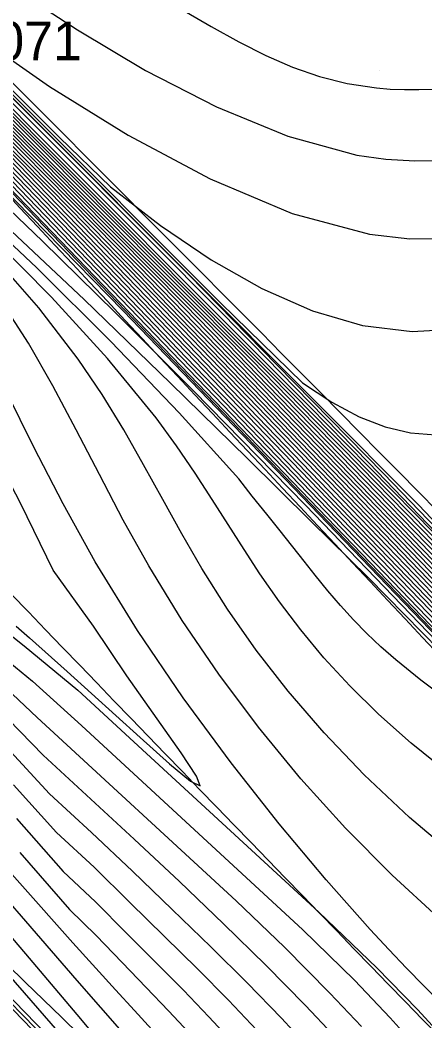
# Model space of a CAD drawing. Extents: x 2356077 to 2359823, y 225951 to 227822.
# Drawn here: x 2357753 to 2357779.1, y 226367.3 to 226431.9 of the extents above; entities that cross this region are included whole.
import ezdxf

# ---------------------------------------------------------------- set-up
doc = ezdxf.new("R2010")
doc.units = 0
for name, color, linetype in [('DTM Contours Major', 7, 'Continuous'), ('DTM Contours Minor', 7, 'Continuous'), ('Exist DTM Breakline', 7, 'Continuous'), ('Exist DTM Breakline Underwater', 7, 'Continuous'), ('Exist DTM Breakline Underwater Cogo Comment', 7, 'Continuous'), ('Exist DTM Drainline', 7, 'Continuous'), ('PH Exist DTM Point', 7, 'Continuous')]:
    doc.layers.add(name, color=color, linetype=linetype)

msp = doc.modelspace()

# ---------------------------------------------------------------- linework, layer by layer
at = {"layer": 'DTM Contours Major'}
for points in [[(2357805.878, 226366.413), (2357803.254, 226369.065), (2357800.262, 226372.105), (2357792.225, 226380.337), (2357782.826, 226390.027), (2357772.859, 226400.351), (2357754.056, 226419.882), (2357746.812, 226427.411), (2357743.621, 226430.742), (2357742.276, 226432.153), (2357741.066, 226433.431), (2357739.969, 226434.601), (2357738.961, 226435.69), (2357737.811, 226436.953), (2357736.733, 226438.162), (2357735.698, 226439.344), (2357734.677, 226440.527), (2357733.642, 226441.74), (2357723.527, 226453.689), (2357714.248, 226464.651), (2357707.78, 226472.303), (2357704.616, 226476.038), (2357701.53, 226479.666)], [(2357780.789, 226396.819), (2357774.343, 226403.422), (2357771.069, 226406.767), (2357767.966, 226409.957), (2357762.982, 226414.952), (2357753.366, 226424.601), (2357748.825, 226429.171), (2357744.721, 226433.335), (2357741.251, 226436.915), (2357739.051, 226439.201), (2357738.626, 226439.701), (2357737.246, 226441.222), (2357736.597, 226441.95), (2357735.944, 226442.694), (2357735.341, 226443.395), (2357733.839, 226445.243), (2357733.217, 226445.98), (2357730.929, 226448.665), (2357729.811, 226450.004), (2357726.265, 226454.316), (2357719.012, 226463.184), (2357717.132, 226465.475), (2357715.277, 226467.726)], [(2357716.715, 226467.498), (2357721.261, 226461.91), (2357727.871, 226453.747), (2357731.24, 226449.575), (2357732.01, 226448.645), (2357734.056, 226446.245), (2357734.704, 226445.46), (2357736.476, 226443.28), (2357737.236, 226442.429), (2357738.568, 226440.972), (2357739.181, 226440.252), (2357740.027, 226439.407), (2357740.598, 226438.812), (2357741.314, 226438.081), (2357763.914, 226415.45), (2357769.565, 226409.659), (2357776.48, 226402.636), (2357781.056, 226397.885)], [(2357781.942, 226392.528), (2357774.381, 226400.357), (2357766.922, 226408.088), (2357759.897, 226415.361), (2357753.522, 226421.948), (2357750.635, 226424.902), (2357748.003, 226427.57), (2357745.607, 226430.015), (2357743.46, 226432.217), (2357741.537, 226434.208), (2357739.684, 226436.1), (2357738.713, 226437.193), (2357736.81, 226439.319), (2357735.892, 226440.362), (2357734.989, 226441.403), (2357733.638, 226442.979), (2357731.268, 226445.776), (2357725.417, 226452.705), (2357721.172, 226457.75), (2357717.96, 226461.583), (2357713.505, 226466.915)], [(2357781.26, 226394.786), (2357770.782, 226405.612), (2357760.717, 226415.987), (2357756.718, 226420.017), (2357749.37, 226427.435), (2357746.095, 226430.749), (2357743.153, 226433.754), (2357740.411, 226436.576), (2357739.154, 226437.878), (2357738.535, 226438.604), (2357736.904, 226440.418), (2357736.113, 226441.312), (2357735.349, 226442.188), (2357734.263, 226443.451), (2357733.794, 226444.018), (2357733.374, 226444.534), (2357732.75, 226445.259), (2357732.274, 226445.836), (2357730.699, 226447.685), (2357729.164, 226449.503), (2357726.006, 226453.28), (2357722.704, 226457.251), (2357715.294, 226466.218)], [(2357752.661, 226433.921), (2357756.711, 226431.273), (2357761.103, 226428.659), (2357765.677, 226426.297), (2357770.271, 226424.404), (2357774.727, 226423.198), (2357776.614, 226422.934), (2357778.468, 226422.823), (2357780.311, 226422.844)], [(2357793.424, 226377.769), (2357771.431, 226400.613), (2357764.192, 226407.987), (2357759.137, 226413.039), (2357754.456, 226417.631), (2357750.172, 226421.736), (2357746.306, 226425.331), (2357742.88, 226428.389), (2357739.548, 226431.596), (2357738.759, 226432.228)], [(2357779.965, 226374.027), (2357777.008, 226376.735), (2357773.994, 226379.771), (2357771.114, 226382.965), (2357768.385, 226386.286), (2357765.829, 226389.702), (2357763.463, 226393.18), (2357761.309, 226396.69), (2357759.66, 226399.645), (2357758.117, 226402.58), (2357756.621, 226405.475), (2357755.113, 226408.31), (2357753.536, 226411.066), (2357751.832, 226413.723)], [(2357751.977, 226390.763), (2357753.799, 226389.259), (2357756.958, 226386.389), (2357771.248, 226373.219), (2357774.574, 226369.964), (2357776.878, 226367.549), (2357779.015, 226365.171)], [(2357752.777, 226380.4), (2357755.793, 226376.989), (2357757.877, 226375.035), (2357759.874, 226373.011), (2357761.764, 226371.111), (2357763.538, 226369.318), (2357765.185, 226367.616), (2357766.693, 226365.989)], [(2357751.83, 226370.814), (2357756.429, 226365.511)]]:
    msp.add_lwpolyline(points, dxfattribs=at)
at = {"layer": 'DTM Contours Minor'}
for points in [[(2357805.454, 226367.179), (2357802.633, 226370.027), (2357799.435, 226373.276), (2357791.619, 226381.283), (2357782.622, 226390.561), (2357773.111, 226400.407), (2357763.751, 226410.117), (2357746.157, 226428.385), (2357744.441, 226430.163), (2357742.891, 226431.777), (2357741.507, 226433.228), (2357740.258, 226434.55), (2357739.161, 226435.704), (2357736.959, 226438.162), (2357735.946, 226439.313), (2357734.945, 226440.469), (2357733.933, 226441.653), (2357713.785, 226465.447), (2357708.927, 226471.171), (2357697.968, 226484.048)], [(2357707.548, 226479.079), (2357719.286, 226464.647), (2357726.376, 226455.896), (2357732.298, 226448.574), (2357732.951, 226447.791), (2357734.128, 226446.41), (2357734.809, 226445.588), (2357736.065, 226444.042), (2357736.754, 226443.226), (2357737.585, 226442.282), (2357738.984, 226440.724), (2357739.293, 226440.362), (2357740.1, 226439.512), (2357742.005, 226437.468), (2357746.309, 226433.089), (2357772.247, 226407.116), (2357778.707, 226400.627), (2357780.402, 226398.868)], [(2357805.002, 226366.319), (2357802.667, 226368.707), (2357794.025, 226377.613), (2357783.398, 226388.621), (2357771.811, 226400.657), (2357739.931, 226433.822), (2357739.202, 226434.578), (2357735.775, 226438.125), (2357726.78, 226447.383), (2357721.82, 226452.509), (2357719.193, 226455.233), (2357716.574, 226457.958), (2357713.017, 226461.673), (2357708.047, 226466.885), (2357703.354, 226471.791), (2357700.977, 226474.29)], [(2357780.73, 226397.189), (2357775.007, 226403.032), (2357772.084, 226406.01), (2357769.333, 226408.83), (2357754.162, 226424.034), (2357749.359, 226428.863), (2357745.015, 226433.267), (2357741.36, 226437.035), (2357740.395, 226438.043), (2357739.154, 226439.322), (2357738.761, 226439.783), (2357737.488, 226441.189), (2357736.862, 226441.888), (2357736.181, 226442.659), (2357735.566, 226443.375), (2357734.012, 226445.286), (2357733.39, 226446.027), (2357731.292, 226448.488), (2357730.244, 226449.742), (2357726.97, 226453.734), (2357719.46, 226462.933), (2357717.501, 226465.324), (2357714.299, 226469.212)], [(2357807.43, 226365.878), (2357804.548, 226368.767), (2357801.339, 226372.002), (2357797.756, 226375.64), (2357790.433, 226383.141), (2357782.262, 226391.57), (2357773.732, 226400.402), (2357757.545, 226417.187), (2357748.233, 226426.826), (2357746.169, 226428.921), (2357744.206, 226430.941), (2357742.456, 226432.75), (2357740.888, 226434.391), (2357739.449, 226435.853), (2357738.395, 226437.065), (2357737.38, 226438.188), (2357736.405, 226439.287), (2357735.449, 226440.382), (2357734.494, 226441.491), (2357732.313, 226444.054), (2357722.228, 226455.981), (2357717.623, 226461.447), (2357711.873, 226468.29)], [(2357782.098, 226392.054), (2357774.055, 226400.382), (2357758.721, 226416.274), (2357752.123, 226423.099), (2357749.432, 226425.866), (2357747.074, 226428.258), (2357744.897, 226430.487), (2357742.953, 226432.489), (2357741.212, 226434.3), (2357739.564, 226435.979), (2357738.576, 226437.113), (2357737.574, 226438.219), (2357736.612, 226439.298), (2357735.676, 226440.366), (2357734.747, 226441.44), (2357732.959, 226443.535), (2357724.991, 226452.959), (2357720.532, 226458.251), (2357716.267, 226463.333), (2357712.104, 226468.298)], [(2357716.613, 226468.549), (2357722.063, 226461.846), (2357727.278, 226455.414), (2357731.905, 226449.687), (2357734.047, 226447.023), (2357735.24, 226445.57), (2357738.236, 226441.885), (2357739.356, 226440.562), (2357739.607, 226440.275), (2357739.822, 226440.061), (2357739.928, 226439.96), (2357755.538, 226424.329), (2357758.833, 226421.145), (2357762.067, 226418.658), (2357765.33, 226416.447), (2357768.602, 226414.585), (2357771.866, 226413.144), (2357775.104, 226412.197), (2357778.295, 226411.815), (2357780.913, 226411.959)], [(2357807.7, 226365.264), (2357805.01, 226367.964), (2357801.995, 226371.006), (2357798.6, 226374.454), (2357791.022, 226382.217), (2357782.436, 226391.074), (2357773.415, 226400.413), (2357749.404, 226425.318), (2357745.29, 226429.557), (2357743.536, 226431.372), (2357741.973, 226432.999), (2357740.568, 226434.476), (2357739.328, 226435.749), (2357738.204, 226437.025), (2357737.176, 226438.168), (2357736.184, 226439.291), (2357735.207, 226440.415), (2357734.224, 226441.56), (2357731.71, 226444.521), (2357721.702, 226456.351), (2357715.12, 226464.153), (2357711.681, 226468.236)], [(2357780.861, 226396.436), (2357773.661, 226403.83), (2357770.029, 226407.55), (2357766.565, 226411.119), (2357761.73, 226415.966), (2357752.561, 226425.176), (2357748.28, 226429.487), (2357744.417, 226433.411), (2357739.995, 226437.982), (2357738.949, 226439.081), (2357738.478, 226439.631), (2357737.721, 226440.46), (2357737.011, 226441.249), (2357736.34, 226442.005), (2357735.711, 226442.724), (2357735.118, 226443.414), (2357733.666, 226445.2), (2357730.563, 226448.843), (2357729.375, 226450.27), (2357726.883, 226453.288), (2357723.879, 226456.946), (2357718.565, 226463.432), (2357716.762, 226465.625), (2357714.975, 226467.79)], [(2357716.977, 226467.812), (2357724.664, 226458.348), (2357729.273, 226452.657), (2357733.743, 226447.117), (2357734.258, 226446.507), (2357734.985, 226445.627), (2357737.116, 226443.006), (2357737.932, 226442.013), (2357739.292, 226440.415), (2357739.701, 226439.943), (2357739.854, 226439.785), (2357740.026, 226439.622), (2357765.983, 226413.63), (2357771.225, 226408.496), (2357773.121, 226407.262), (2357774.889, 226406.319), (2357776.566, 226405.659), (2357778.19, 226405.274), (2357779.8, 226405.158)], [(2357715.877, 226467.602), (2357717.871, 226465.173), (2357721.953, 226460.176), (2357728.732, 226451.857), (2357730.674, 226449.483), (2357731.654, 226448.313), (2357733.559, 226446.078), (2357734.184, 226445.331), (2357735.793, 226443.352), (2357736.426, 226442.617), (2357737.136, 226441.815), (2357737.737, 226441.147), (2357738.378, 226440.445), (2357738.899, 226439.862), (2357739.257, 226439.441), (2357740.596, 226438.07), (2357741.456, 226437.168), (2357745.293, 226433.215), (2357749.876, 226428.571), (2357754.952, 226423.471), (2357770.655, 226407.746), (2357773.072, 226405.279), (2357780.681, 226397.549)], [(2357716.454, 226467.511), (2357720.815, 226462.164), (2357727.214, 226454.282), (2357731.523, 226448.968), (2357733.899, 226446.179), (2357734.535, 226445.412), (2357736.256, 226443.295), (2357736.943, 226442.508), (2357737.724, 226441.642), (2357738.777, 226440.486), (2357739.388, 226439.769), (2357740.774, 226438.383), (2357741.604, 226437.529), (2357745.795, 226433.262), (2357750.855, 226428.186), (2357756.451, 226422.6), (2357762.252, 226416.802), (2357767.926, 226411.089), (2357775.513, 226403.34), (2357781.465, 226397.158)], [(2357804.455, 226367.175), (2357801.908, 226369.761), (2357793.512, 226378.343), (2357783.357, 226388.843), (2357751.721, 226421.703), (2357743.921, 226429.854), (2357741.961, 226431.944), (2357739.5, 226434.597), (2357737.312, 226437.023), (2357736.026, 226438.482), (2357734.868, 226439.823), (2357733.802, 226441.082), (2357732.792, 226442.293), (2357730.099, 226445.561), (2357729.006, 226446.878), (2357727.866, 226448.235), (2357726.675, 226449.63), (2357725.43, 226451.059), (2357724.125, 226452.52), (2357722.507, 226454.282), (2357720.816, 226456.08), (2357719.066, 226457.905), (2357717.273, 226459.753), (2357710.363, 226466.814)], [(2357781.792, 226392.995), (2357774.707, 226400.329), (2357767.712, 226407.578), (2357761.068, 226414.45), (2357754.939, 226420.779), (2357751.842, 226423.934), (2357748.953, 226426.861), (2357746.333, 226429.527), (2357743.974, 226431.936), (2357741.862, 226434.116), (2357739.809, 226436.215), (2357738.823, 226437.304), (2357737.938, 226438.306), (2357737.001, 226439.348), (2357736.101, 226440.366), (2357735.222, 226441.375), (2357733.881, 226442.936), (2357731.408, 226445.855), (2357725.85, 226452.443), (2357721.811, 226457.25), (2357718.613, 226461.076), (2357713.854, 226466.785)], [(2357781.649, 226393.454), (2357768.494, 226407.073), (2357762.232, 226413.546), (2357756.369, 226419.595), (2357753.053, 226422.962), (2357747.073, 226429.024), (2357744.496, 226431.649), (2357742.186, 226434.024), (2357739.943, 226436.322), (2357738.918, 226437.433), (2357738.112, 226438.357), (2357737.188, 226439.381), (2357736.305, 226440.375), (2357735.449, 226441.354), (2357734.118, 226442.9), (2357732.647, 226444.636), (2357731.628, 226445.844), (2357729.914, 226447.868), (2357726.287, 226452.175), (2357722.45, 226456.749), (2357719.266, 226460.567), (2357714.209, 226466.648)], [(2357781.512, 226393.906), (2357769.267, 226406.576), (2357763.387, 226412.649), (2357757.811, 226418.401), (2357747.827, 226428.506), (2357745.023, 226431.355), (2357740.086, 226436.42), (2357739.003, 226437.574), (2357738.283, 226438.411), (2357737.371, 226439.417), (2357736.506, 226440.388), (2357735.672, 226441.338), (2357734.35, 226442.87), (2357733.841, 226443.466), (2357733.365, 226444.033), (2357732.975, 226444.512), (2357732.371, 226445.214), (2357731.852, 226445.832), (2357730.152, 226447.832), (2357726.727, 226451.904), (2357723.089, 226456.249), (2357719.92, 226460.057), (2357714.568, 226466.508)], [(2357781.383, 226394.35), (2357770.03, 226406.089), (2357759.26, 226417.197), (2357748.593, 226427.977), (2357745.556, 226431.055), (2357742.832, 226433.843), (2357740.241, 226436.506), (2357739.081, 226437.723), (2357738.427, 226438.49), (2357737.554, 226439.455), (2357736.705, 226440.403), (2357735.893, 226441.324), (2357734.578, 226442.843), (2357734.053, 226443.457), (2357733.58, 226444.024), (2357733.175, 226444.522), (2357732.564, 226445.233), (2357732.067, 226445.83), (2357730.411, 226447.773), (2357727.169, 226451.63), (2357723.727, 226455.75), (2357720.576, 226459.544), (2357714.93, 226466.364)], [(2357806.285, 226365.665), (2357803.86, 226368.117), (2357801.086, 226370.936), (2357792.857, 226379.36), (2357783.081, 226389.432), (2357752.947, 226420.731), (2357745.521, 226428.452), (2357742.898, 226431.211), (2357741.766, 226432.409), (2357740.733, 226433.51), (2357739.783, 226434.53), (2357738.901, 226435.489), (2357737.647, 226436.873), (2357736.476, 226438.191), (2357735.352, 226439.482), (2357734.235, 226440.785), (2357733.087, 226442.139), (2357725.186, 226451.529), (2357717.036, 226461.196), (2357713.651, 226465.187), (2357712.833, 226466.165)], [(2357781.146, 226395.213), (2357771.522, 226405.146), (2357762.179, 226414.771), (2357757.963, 226419.012), (2357750.157, 226426.882), (2357746.637, 226430.439), (2357743.473, 226433.665), (2357740.602, 226436.625), (2357739.223, 226438.037), (2357738.64, 226438.722), (2357737.918, 226439.53), (2357737.105, 226440.432), (2357736.334, 226441.3), (2357735.594, 226442.144), (2357734.472, 226443.446), (2357733.571, 226444.548), (2357732.928, 226445.293), (2357732.475, 226445.851), (2357730.983, 226447.601), (2357729.507, 226449.344), (2357726.547, 226452.891), (2357723.42, 226456.661), (2357715.66, 226466.072)], [(2357781.041, 226395.632), (2357772.249, 226404.693), (2357767.883, 226409.183), (2357763.644, 226413.551), (2357759.216, 226418), (2357750.953, 226426.32), (2357747.184, 226430.124), (2357743.79, 226433.578)], [(2357780.946, 226396.039), (2357772.963, 226404.254), (2357768.966, 226408.356), (2357765.112, 226412.328), (2357760.473, 226416.983), (2357751.756, 226425.75), (2357747.732, 226429.806), (2357744.105, 226433.493)], [(2357746.442, 226433.794), (2357750.307, 226430.818), (2357754.9, 226427.62), (2357759.971, 226424.474), (2357765.271, 226421.655), (2357770.551, 226419.435), (2357775.562, 226418.089), (2357778.152, 226417.8), (2357780.616, 226417.805)], [(2357796.485, 226374.892), (2357759.655, 226413.147), (2357751.716, 226421.248), (2357748.808, 226424.133), (2357746.316, 226426.558), (2357744.178, 226428.587), (2357742.337, 226430.288), (2357740.731, 226431.726), (2357739.302, 226432.968)], [(2357745.537, 226433.206), (2357750.348, 226428.337), (2357755.666, 226423), (2357766.629, 226412.036), (2357771.68, 226406.966), (2357774.054, 226404.569), (2357778.499, 226400.055), (2357785.319, 226393.106)], [(2357762.416, 226433.178), (2357765.324, 226431.488), (2357767.116, 226430.503), (2357768.855, 226429.626), (2357770.576, 226428.874), (2357772.318, 226428.261), (2357774.118, 226427.806), (2357776.014, 226427.522), (2357776.892, 226427.456), (2357777.801, 226427.424), (2357778.744, 226427.425), (2357779.726, 226427.456)], [(2357780.088, 226391.24), (2357776.667, 226394.727), (2357775.456, 226395.936), (2357771.791, 226399.552), (2357767.65, 226403.646), (2357762.711, 226408.486), (2357757.13, 226413.87), (2357751.34, 226419.324), (2357745.647, 226424.574), (2357739.653, 226430.44), (2357738.364, 226431.394), (2357737.068, 226431.496), (2357736.295, 226431.992)], [(2357700.384, 226425.485), (2357703.076, 226422.42), (2357705.687, 226419.41), (2357707.825, 226416.918), (2357709.89, 226414.481), (2357711.755, 226412.251), (2357713.569, 226410.062), (2357716.889, 226406.021), (2357719.547, 226402.786), (2357720.579, 226401.548), (2357721.434, 226400.544), (2357722.192, 226399.679), (2357723.095, 226398.679), (2357724.122, 226397.556), (2357725.459, 226396.118), (2357726.295, 226395.229), (2357727.271, 226394.199), (2357730.315, 226391.022), (2357734.088, 226387.114), (2357738.344, 226382.722), (2357747.312, 226373.483), (2357753.188, 226367.417), (2357773.444, 226346.419)], [(2357780.676, 226387.97), (2357778.875, 226389.322), (2357777.244, 226390.634), (2357776.277, 226391.484), (2357775.373, 226392.343), (2357774.515, 226393.223), (2357773.685, 226394.135), (2357772.866, 226395.089), (2357772.04, 226396.097), (2357771.326, 226396.996), (2357769.783, 226398.961), (2357768.923, 226400.04), (2357767.983, 226401.193), (2357767.114, 226402.31), (2357763.262, 226406.558), (2357758.879, 226411.156), (2357754.089, 226415.91), (2357749.178, 226420.513)], [(2357781.906, 226382.322), (2357778.234, 226385.265), (2357776.142, 226387.131), (2357774.28, 226388.961), (2357772.615, 226390.768), (2357771.115, 226392.567), (2357769.746, 226394.371), (2357768.475, 226396.193), (2357767.456, 226397.752), (2357765.407, 226400.981), (2357764.303, 226402.673), (2357763.096, 226404.431), (2357761.787, 226406.244), (2357758.64, 226410.078), (2357755.038, 226414.036), (2357751.133, 226417.952)], [(2357782.87, 226376.47), (2357778.138, 226380.467), (2357775.217, 226383.219), (2357772.617, 226385.929), (2357770.304, 226388.606), (2357768.242, 226391.259), (2357766.398, 226393.899), (2357764.736, 226396.533), (2357763.447, 226398.755), (2357762.212, 226400.983), (2357760.977, 226403.222), (2357759.691, 226405.475), (2357758.301, 226407.744), (2357756.755, 226410.035), (2357754.204, 226413.348), (2357751.332, 226416.607)], [(2357780.137, 226368.515), (2357779.057, 226369.601), (2357777.946, 226370.741), (2357776.796, 226371.95), (2357775.596, 226373.245), (2357772.755, 226376.445), (2357769.727, 226380.054), (2357766.618, 226383.993), (2357763.531, 226388.177), (2357760.571, 226392.525), (2357757.843, 226396.955), (2357755.781, 226400.688), (2357753.897, 226404.363), (2357752.13, 226407.924)], [(2357752.749, 226392.809), (2357753.617, 226392.053), (2357756.037, 226389.893), (2357760.743, 226385.616), (2357762.651, 226383.924), (2357764.01, 226382.815), (2357764.631, 226382.502), (2357764.387, 226383.135), (2357763.399, 226384.627), (2357761.844, 226386.833), (2357759.899, 226389.61), (2357757.742, 226392.814), (2357755.142, 226396.419), (2357753.049, 226400.704), (2357750.719, 226405.159)], [(2357751.881, 226392.64), (2357753.269, 226391.541), (2357756.719, 226388.687), (2357760.354, 226385.354), (2357772.28, 226374.363), (2357776.033, 226370.776), (2357778.645, 226368.09), (2357781.065, 226365.45)], [(2357752.108, 226388.812), (2357754.108, 226386.921), (2357766.937, 226375.097), (2357770.067, 226372.105), (2357773, 226369.144), (2357775.037, 226366.993)], [(2357752.245, 226386.789), (2357754.482, 226384.481), (2357760.367, 226379.058), (2357763.291, 226376.329), (2357766.137, 226373.61), (2357768.869, 226370.936), (2357771.431, 226368.33), (2357773.204, 226366.436)], [(2357752.402, 226384.702), (2357754.91, 226381.992), (2357757.613, 226379.501), (2357760.252, 226376.998), (2357762.822, 226374.534), (2357765.306, 226372.131), (2357767.666, 226369.795), (2357769.863, 226367.53), (2357771.378, 226365.884)], [(2357752.581, 226382.569), (2357755.355, 226379.487), (2357757.775, 226377.256), (2357760.089, 226374.976), (2357762.319, 226372.792), (2357764.445, 226370.698), (2357766.442, 226368.686), (2357768.286, 226366.748)], [(2357749.545, 226380.072), (2357756.399, 226372.371), (2357759.171, 226369.344), (2357760.39, 226368.019), (2357761.504, 226366.799)], [(2357749.519, 226378.159), (2357753.354, 226373.769), (2357756.663, 226369.957), (2357759.712, 226366.469)], [(2357752.981, 226378.206), (2357756.196, 226374.523), (2357757.918, 226372.864), (2357759.587, 226371.117), (2357761.139, 226369.503), (2357762.573, 226368.002), (2357763.889, 226366.594)], [(2357749.556, 226376.103), (2357753.591, 226371.4), (2357756.908, 226367.471), (2357758.91, 226365.076)], [(2357748.928, 226372.066), (2357756.542, 226364.284)], [(2357751.953, 226369.302), (2357756.067, 226365.06)]]:
    msp.add_lwpolyline(points, dxfattribs=at)
at = {"layer": 'Exist DTM Breakline'}
for points in [[(2357739.379, 226441.004), (2357819.613, 226359.102), (2357890.87, 226277.588), (2357993.999, 226180.096), (2358102.764, 226183.23), (2358191.473, 226205.9), (2358275.273, 226131.78), (2358421.38, 226152.319), (2358505.025, 226137.402), (2358547.118, 226053.573)], [(2357719.555, 226395.117), (2357791.559, 226318.918), (2357850.785, 226251.619), (2357976.144, 226133.407), (2357988.46, 226117.463)]]:
    msp.add_spline(points, degree=3, dxfattribs=at)
at = {"layer": 'Exist DTM Breakline Underwater'}
for points in [[(2357739.428, 226434.309), (2357811.723, 226357.465), (2357885.724, 226276.345), (2357991.789, 226172.502), (2358103.028, 226173.66), (2358191.056, 226197.408), (2358272.648, 226122.63), (2358421.22, 226141.688), (2358498.765, 226117.394), (2358527.12, 226046.782)], [(2357722.365, 226399.093), (2357796.501, 226325.142), (2357855.427, 226255.408), (2357974.836, 226142.381), (2357994.862, 226118.943)]]:
    msp.add_spline(points, degree=3, dxfattribs=at)
at = {"layer": 'Exist DTM Drainline'}
msp.add_spline([(2357699.586, 226858.192), (2357670.366, 226820.782), (2357623.327, 226796.892), (2357587.218, 226772.268), (2357568.803, 226744.252), (2357555.19, 226717.62), (2357555.017, 226695.126), (2357553.473, 226672.759), (2357563.697, 226642.736), (2357576.526, 226627.993), (2357663.798, 226499.169), (2357732.721, 226415.647), (2357803.211, 226342.215), (2357874.586, 226264.309)], degree=3, dxfattribs=at)
at = {"layer": 'PH Exist DTM Point'}
msp.add_line((2357776.189, 226428.634), (2357776.189, 226428.634), dxfattribs=at)

# ---------------------------------------------------------------- texts
at = {"layer": 'Exist DTM Breakline Underwater Cogo Comment'}
msp.add_text('CF*40071', height=2.5, dxfattribs=at).set_placement((2357741.928, 226429.309))

doc.saveas('drawing.dxf')
